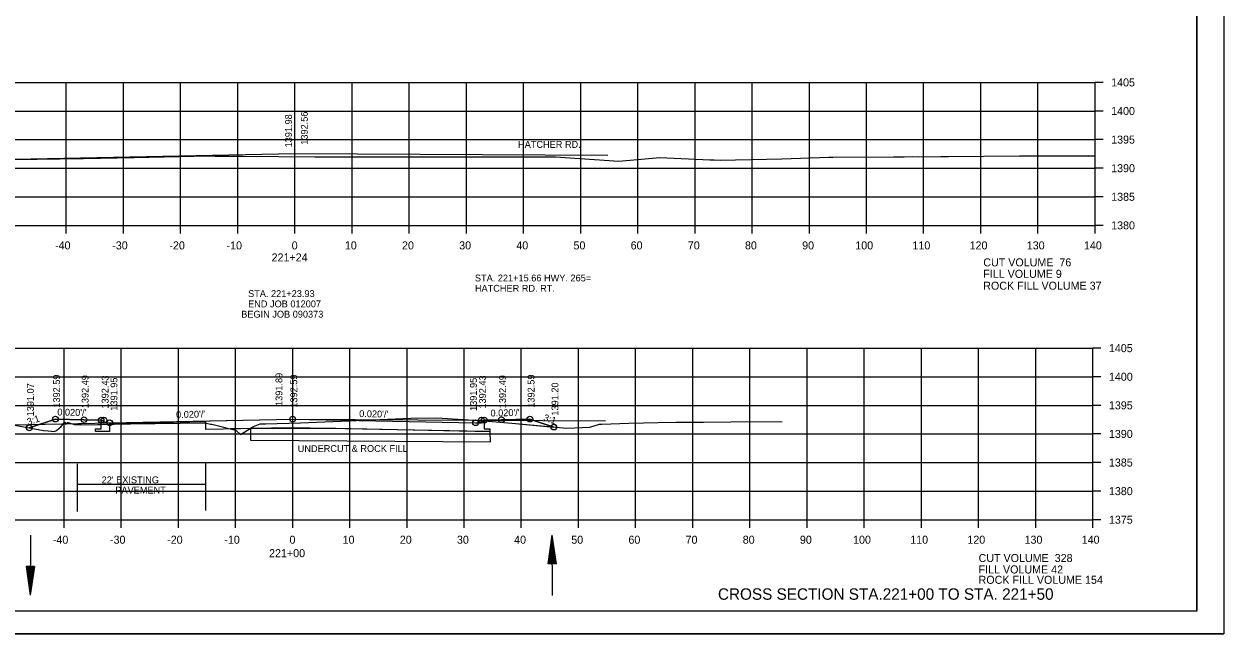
# Model space of a CAD drawing. Extents: x 1374311 to 1383814, y 384102 to 406278.
# Drawn here: x 1382593.1 to 1382803, y 406065.1 to 406171.8 of the extents above; entities that cross this region are included whole.
import ezdxf

# ---------------------------------------------------------------- set-up
doc = ezdxf.new("R2010")
doc.units = 0
for name, color, linetype in [('R_Axis', 7, 'Continuous'), ('R_Axis Annot', 7, 'Continuous'), ('R_Border', 7, 'Continuous'), ('R_Draft', 7, 'Continuous'), ('R_Exist Surface', 7, 'Continuous'), ('R_Fin Surface', 7, 'Continuous'), ('R_Grid', 7, 'Continuous'), ('R_MOT', 7, 'Continuous'), ('R_No Plot', 7, 'Continuous'), ('R_Water', 7, 'Continuous'), ('R_Xsect Elev', 7, 'Continuous'), ('R_Xsect Slope', 7, 'Continuous')]:
    doc.layers.add(name, color=color, linetype=linetype)

msp = doc.modelspace()

# ---------------------------------------------------------------- linework, layer by layer
at = {"layer": 'R_Axis'}
for p, q in [((1382780.46, 406136.55), (1382780.46, 406161.55)), ((1382781.86, 406161.55), (1382780.46, 406161.55)), ((1382781.86, 406156.55), (1382780.46, 406156.55)), ((1382781.86, 406151.55), (1382780.46, 406151.55)), ((1382781.86, 406146.55), (1382780.46, 406146.55)), ((1382781.86, 406141.55), (1382780.46, 406141.55)), ((1382500.46, 406136.55), (1382780.46, 406136.55)), ((1382600.46, 406135.15), (1382600.46, 406136.55)), ((1382610.46, 406135.15), (1382610.46, 406136.55)), ((1382620.46, 406135.15), (1382620.46, 406136.55)), ((1382630.46, 406135.15), (1382630.46, 406136.55)), ((1382640.46, 406135.15), (1382640.46, 406136.55)), ((1382650.46, 406135.15), (1382650.46, 406136.55)), ((1382660.46, 406135.15), (1382660.46, 406136.55)), ((1382670.46, 406135.15), (1382670.46, 406136.55)), ((1382680.46, 406135.15), (1382680.46, 406136.55)), ((1382690.46, 406135.15), (1382690.46, 406136.55)), ((1382700.46, 406135.15), (1382700.46, 406136.55)), ((1382710.46, 406135.15), (1382710.46, 406136.55)), ((1382720.46, 406135.15), (1382720.46, 406136.55)), ((1382730.46, 406135.15), (1382730.46, 406136.55)), ((1382740.46, 406135.15), (1382740.46, 406136.55)), ((1382750.46, 406135.15), (1382750.46, 406136.55)), ((1382760.46, 406135.15), (1382760.46, 406136.55)), ((1382770.46, 406135.15), (1382770.46, 406136.55)), ((1382780.46, 406135.15), (1382780.46, 406136.55)), ((1382781.86, 406136.55), (1382780.46, 406136.55)), ((1382780.07, 406085.08), (1382780.07, 406115.08)), ((1382781.47, 406115.08), (1382780.07, 406115.08)), ((1382781.47, 406110.08), (1382780.07, 406110.08)), ((1382781.47, 406105.08), (1382780.07, 406105.08)), ((1382781.47, 406100.08), (1382780.07, 406100.08)), ((1382781.47, 406095.08), (1382780.07, 406095.08)), ((1382781.47, 406090.08), (1382780.07, 406090.08)), ((1382500.07, 406085.08), (1382780.07, 406085.08)), ((1382600.07, 406083.68), (1382600.07, 406085.08)), ((1382610.07, 406083.68), (1382610.07, 406085.08)), ((1382620.07, 406083.68), (1382620.07, 406085.08)), ((1382630.07, 406083.68), (1382630.07, 406085.08)), ((1382640.07, 406083.68), (1382640.07, 406085.08)), ((1382650.07, 406083.68), (1382650.07, 406085.08)), ((1382660.07, 406083.68), (1382660.07, 406085.08)), ((1382670.07, 406083.68), (1382670.07, 406085.08)), ((1382680.07, 406083.68), (1382680.07, 406085.08)), ((1382690.07, 406083.68), (1382690.07, 406085.08)), ((1382700.07, 406083.68), (1382700.07, 406085.08)), ((1382710.07, 406083.68), (1382710.07, 406085.08)), ((1382720.07, 406083.68), (1382720.07, 406085.08)), ((1382730.07, 406083.68), (1382730.07, 406085.08)), ((1382740.07, 406083.68), (1382740.07, 406085.08)), ((1382750.07, 406083.68), (1382750.07, 406085.08)), ((1382760.07, 406083.68), (1382760.07, 406085.08)), ((1382770.07, 406083.68), (1382770.07, 406085.08)), ((1382780.07, 406083.68), (1382780.07, 406085.08)), ((1382781.47, 406085.08), (1382780.07, 406085.08))]:
    msp.add_line(p, q, dxfattribs=at)
at = {"layer": 'R_Border'}
for q in [(1382798.25, 406274.54), (1382482.07, 406069.08)]:
    msp.add_line((1382798.25, 406069.08), q, dxfattribs=at)
at = {"layer": 'R_Draft'}
for p, q in [((1382684.74, 406077.35), (1382685.48, 406082.35)), ((1382686.24, 406077.36), (1382685.48, 406082.35)), ((1382684.86, 406077.35), (1382685.48, 406081.52)), ((1382684.99, 406077.35), (1382685.48, 406080.66)), ((1382686.11, 406077.36), (1382685.48, 406081.52)), ((1382685.99, 406077.36), (1382685.48, 406080.66)), ((1382685.12, 406077.35), (1382685.48, 406079.83)), ((1382685.24, 406077.35), (1382685.49, 406078.98)), ((1382685.37, 406077.35), (1382685.49, 406078.14)), ((1382685.86, 406077.35), (1382685.48, 406079.83)), ((1382685.73, 406077.35), (1382685.49, 406078.98)), ((1382685.61, 406077.35), (1382685.49, 406078.14)), ((1382593.42, 406076.89), (1382594.16, 406071.89)), ((1382594.92, 406076.89), (1382593.42, 406076.89)), ((1382593.54, 406076.89), (1382594.16, 406072.73)), ((1382593.67, 406076.89), (1382594.16, 406073.59)), ((1382593.8, 406076.89), (1382594.16, 406074.42)), ((1382593.92, 406076.89), (1382594.16, 406075.27)), ((1382594.05, 406076.89), (1382594.17, 406076.1)), ((1382594.92, 406076.89), (1382594.16, 406071.89)), ((1382594.41, 406076.89), (1382594.16, 406075.27)), ((1382594.67, 406076.89), (1382594.16, 406073.59)), ((1382594.79, 406076.89), (1382594.16, 406072.73)), ((1382594.54, 406076.89), (1382594.16, 406074.42)), ((1382594.29, 406076.89), (1382594.17, 406076.1)), ((1382686.24, 406077.36), (1382684.74, 406077.35))]:
    msp.add_line(p, q, dxfattribs=at)
at = {"layer": 'R_Exist Surface'}
for points in [[(1382591.45, 406148.09), (1382599.36, 406148.21), (1382603.01, 406148.27), (1382603.48, 406148.27), (1382612.31, 406148.44), (1382625.45, 406148.69), (1382626.5, 406148.67), (1382631.29, 406148.66), (1382643.95, 406148.51), (1382648.76, 406148.53), (1382663.7, 406148.53), (1382666.37, 406148.53), (1382668.6, 406148.54), (1382684.81, 406148.53), (1382685.02, 406148.54), (1382686.03, 406148.53), (1382697.11, 406147.8), (1382704.33, 406148.45), (1382713.06, 406148.01), (1382713.82, 406148), (1382714.87, 406147.98), (1382725.63, 406148.21), (1382733.86, 406148.46), (1382734.23, 406148.47), (1382734.57, 406148.48), (1382745.18, 406148.51), (1382747.05, 406148.53), (1382748.42, 406148.57), (1382749.57, 406148.56), (1382753.44, 406148.58), (1382753.94, 406148.59), (1382754.81, 406148.6), (1382767.2, 406148.73), (1382769.53, 406148.7), (1382769.82, 406148.69), (1382780.46, 406148.72)], [(1382589.26, 406102.04), (1382596.49, 406100.67), (1382597.29, 406100.63), (1382598.36, 406100.5), (1382598.76, 406100.7), (1382599.57, 406101.37), (1382600.22, 406102.11), (1382600.27, 406102.06), (1382600.3, 406101.71), (1382600.65, 406102.07), (1382600.79, 406102.08), (1382601.9, 406101.71), (1382603, 406101.71), (1382603.11, 406101.66), (1382611.67, 406101.83), (1382624.73, 406102), (1382625.69, 406101.8), (1382625.9, 406101.76), (1382627.08, 406101.48), (1382629.86, 406100.78), (1382630.26, 406100.65), (1382630.92, 406100), (1382633.22, 406101.36), (1382634.39, 406101.82), (1382635.29, 406101.84), (1382641.45, 406102), (1382647.11, 406102.26), (1382649.83, 406102.37), (1382659.42, 406102.79), (1382660.74, 406102.84), (1382665.3, 406102.91), (1382673.56, 406102.38), (1382678.43, 406101.94), (1382688.06, 406101.07), (1382692.06, 406101.25), (1382693.73, 406101.79), (1382694.16, 406101.81), (1382698.89, 406101.96), (1382704.02, 406102.06), (1382707.18, 406102.11), (1382711.97, 406102.15), (1382716.72, 406102.18), (1382725.72, 406102.24)]]:
    msp.add_lwpolyline(points, dxfattribs=at)
at = {"layer": 'R_Fin Surface'}
for p, q in [((1382632.71, 406101.03), (1382632.68, 406098.99)), ((1382647.64, 406101.05), (1382632.71, 406101.03)), ((1382632.71, 406101.03), (1382632.71, 406101.03)), ((1382632.71, 406101.03), (1382632.71, 406101.03)), ((1382674.64, 406100.47), (1382647.64, 406101.05)), ((1382632.68, 406098.99), (1382632.79, 406098.99)), ((1382632.79, 406098.99), (1382674.7, 406098.7)), ((1382674.7, 406098.7), (1382674.64, 406100.47))]:
    msp.add_line(p, q, dxfattribs=at)
for points in [[(1382579.8, 406147.91), (1382640.46, 406149.12), (1382640.46, 406149.12), (1382695.18, 406148.84)], [(1382579.41, 406101.46), (1382640.07, 406102.67), (1382640.07, 406102.67), (1382694.8, 406102.39)], [(1382593.99, 406101.15), (1382598.56, 406102.67), (1382598.56, 406102.67), (1382598.56, 406102.67), (1382603.56, 406102.57), (1382606.56, 406102.51), (1382606.56, 406102.51), (1382607.06, 406102.51), (1382607.06, 406102.51), (1382607.07, 406102.01), (1382608.07, 406102.03), (1382608.07, 406102.03), (1382608.07, 406102.03), (1382640.07, 406102.67), (1382640.07, 406102.67), (1382672.07, 406102.03), (1382673.07, 406102.01), (1382673.07, 406102.01), (1382673.08, 406102.51), (1382673.58, 406102.51), (1382673.58, 406102.51), (1382676.58, 406102.57), (1382676.58, 406102.57), (1382676.58, 406102.57), (1382681.58, 406102.67), (1382681.58, 406102.67), (1382685.76, 406101.28)], [(1382673.58, 406102.51), (1382673.59, 406100.99), (1382674.59, 406100.98), (1382674.58, 406100.48), (1382673.58, 406100.5), (1382640.07, 406101.17), (1382624.87, 406100.85), (1382624.87, 406102.21), (1382608.02, 406101.86), (1382608.02, 406100.53), (1382606.56, 406100.5), (1382605.56, 406100.48), (1382605.57, 406100.98), (1382606.57, 406100.99), (1382606.56, 406102.51)]]:
    msp.add_lwpolyline(points, dxfattribs=at)
at = {"layer": 'R_Grid'}
for p, q in [((1382500.46, 406161.55), (1382780.46, 406161.55)), ((1382600.46, 406136.55), (1382600.46, 406161.55)), ((1382610.46, 406136.55), (1382610.46, 406161.55)), ((1382620.46, 406136.55), (1382620.46, 406161.55)), ((1382630.46, 406136.55), (1382630.46, 406161.55)), ((1382640.46, 406136.55), (1382640.46, 406161.55)), ((1382650.46, 406136.55), (1382650.46, 406161.55)), ((1382660.46, 406136.55), (1382660.46, 406161.55)), ((1382670.46, 406136.55), (1382670.46, 406161.55)), ((1382680.46, 406136.55), (1382680.46, 406161.55)), ((1382690.46, 406136.55), (1382690.46, 406161.55)), ((1382700.46, 406136.55), (1382700.46, 406161.55)), ((1382710.46, 406136.55), (1382710.46, 406161.55)), ((1382720.46, 406136.55), (1382720.46, 406161.55)), ((1382730.46, 406136.55), (1382730.46, 406161.55)), ((1382740.46, 406136.55), (1382740.46, 406161.55)), ((1382750.46, 406136.55), (1382750.46, 406161.55)), ((1382760.46, 406136.55), (1382760.46, 406161.55)), ((1382770.46, 406136.55), (1382770.46, 406161.55)), ((1382780.46, 406136.55), (1382780.46, 406161.55)), ((1382500.46, 406156.55), (1382780.46, 406156.55)), ((1382500.46, 406151.55), (1382780.46, 406151.55)), ((1382500.46, 406146.55), (1382780.46, 406146.55)), ((1382500.46, 406141.55), (1382780.46, 406141.55)), ((1382500.46, 406136.55), (1382780.46, 406136.55)), ((1382500.07, 406115.08), (1382780.07, 406115.08)), ((1382600.07, 406085.08), (1382600.07, 406115.08)), ((1382610.07, 406085.08), (1382610.07, 406115.08)), ((1382620.07, 406085.08), (1382620.07, 406115.08)), ((1382630.07, 406085.08), (1382630.07, 406115.08)), ((1382640.07, 406085.08), (1382640.07, 406115.08)), ((1382650.07, 406085.08), (1382650.07, 406115.08)), ((1382660.07, 406085.08), (1382660.07, 406115.08)), ((1382670.07, 406085.08), (1382670.07, 406115.08)), ((1382680.07, 406085.08), (1382680.07, 406115.08)), ((1382690.07, 406085.08), (1382690.07, 406115.08)), ((1382700.07, 406085.08), (1382700.07, 406115.08)), ((1382710.07, 406085.08), (1382710.07, 406115.08)), ((1382720.07, 406085.08), (1382720.07, 406115.08)), ((1382730.07, 406085.08), (1382730.07, 406115.08)), ((1382740.07, 406085.08), (1382740.07, 406115.08)), ((1382750.07, 406085.08), (1382750.07, 406115.08)), ((1382760.07, 406085.08), (1382760.07, 406115.08)), ((1382770.07, 406085.08), (1382770.07, 406115.08)), ((1382780.07, 406085.08), (1382780.07, 406115.08)), ((1382500.07, 406110.08), (1382780.07, 406110.08)), ((1382500.07, 406105.08), (1382780.07, 406105.08)), ((1382500.07, 406100.08), (1382780.07, 406100.08)), ((1382500.07, 406095.08), (1382780.07, 406095.08)), ((1382500.07, 406090.08), (1382780.07, 406090.08)), ((1382500.07, 406085.08), (1382780.07, 406085.08))]:
    msp.add_line(p, q, dxfattribs=at)
at = {"layer": 'R_No Plot'}
msp.add_line((1382469.67, 406065.1), (1382803, 406065.1), dxfattribs=at)
for points in [[(1382469.66, 406278.43), (1382803, 406278.43), (1382803, 406065.1), (1382469.66, 406065.1)], [(1382715.99, 406274.54), (1382715.99, 406264.66), (1382751.72, 406264.66), (1382751.72, 406261.74), (1382774.92, 406261.74), (1382774.92, 406237.41), (1382798.25, 406237.41), (1382798.25, 406069.08), (1382482.07, 406069.08), (1382482.07, 406274.54)], [(1382593.99, 406101.15), (1382596.49, 406100.67), (1382597.29, 406100.63), (1382598.36, 406100.5), (1382598.76, 406100.7), (1382599.57, 406101.37), (1382600.22, 406102.11), (1382600.27, 406102.06), (1382600.3, 406101.71), (1382600.65, 406102.07), (1382600.79, 406102.08), (1382601.9, 406101.71), (1382603, 406101.71), (1382603.11, 406101.66), (1382606.57, 406101.73), (1382606.56, 406102.51), (1382603.56, 406102.57), (1382598.56, 406102.67), (1382593.99, 406101.15)], [(1382629.17, 406100.95), (1382629.86, 406100.78), (1382630.26, 406100.65), (1382630.92, 406100), (1382632.64, 406101.02)], [(1382632.64, 406101.02), (1382633.22, 406101.36), (1382634.39, 406101.82), (1382635.29, 406101.84), (1382641.45, 406102), (1382647.11, 406102.26), (1382649.83, 406102.37), (1382659.42, 406102.79), (1382660.74, 406102.84), (1382665.3, 406102.91), (1382673.56, 406102.38), (1382673.58, 406102.38), (1382673.59, 406100.99), (1382674.59, 406100.98), (1382674.58, 406100.48), (1382673.58, 406100.5), (1382640.07, 406101.17)], [(1382673.58, 406102.38), (1382678.43, 406101.94), (1382685.76, 406101.28), (1382685.76, 406101.28), (1382681.58, 406102.67), (1382676.58, 406102.57), (1382673.58, 406102.51)]]:
    msp.add_lwpolyline(points, close=True, dxfattribs=at)
for centre in [(1382598.56, 406102.67), (1382598.56, 406102.67), (1382598.56, 406102.67), (1382603.56, 406102.57), (1382603.56, 406102.57), (1382603.56, 406102.57), (1382606.56, 406102.51), (1382606.56, 406102.51), (1382607.06, 406102.51), (1382607.06, 406102.51), (1382607.06, 406102.51), (1382640.07, 406102.67), (1382640.07, 406102.67), (1382640.07, 406102.67), (1382673.08, 406102.51), (1382673.08, 406102.51), (1382673.08, 406102.51), (1382673.58, 406102.51), (1382673.58, 406102.51), (1382676.58, 406102.57), (1382676.58, 406102.57), (1382676.58, 406102.57), (1382681.58, 406102.67), (1382681.58, 406102.67), (1382681.58, 406102.67), (1382593.99, 406101.15), (1382593.99, 406101.15), (1382593.99, 406101.15), (1382593.99, 406101.15), (1382593.99, 406101.15), (1382593.99, 406101.15), (1382608.07, 406102.03), (1382608.07, 406102.03), (1382608.07, 406102.03), (1382672.07, 406102.03), (1382672.07, 406102.03), (1382672.07, 406102.03), (1382685.76, 406101.28), (1382685.77, 406101.27), (1382685.77, 406101.27)]:
    msp.add_circle(centre, 0.5, dxfattribs=at)
at = {"layer": 'R_Water'}
for p, q in [((1382602.4, 406086.53), (1382602.4, 406094.85)), ((1382624.9, 406086.7), (1382624.9, 406095.02)), ((1382602.4, 406091.28), (1382624.9, 406091.28)), ((1382594.18, 406082.4), (1382594.16, 406071.89)), ((1382685.5, 406071.85), (1382685.48, 406082.35))]:
    msp.add_line(p, q, dxfattribs=at)

# ---------------------------------------------------------------- texts
at = {"layer": 'R_Axis Annot'}
for s, p in [('1405', (1382783.26, 406160.85)), ('1400', (1382783.26, 406155.85)), ('1395', (1382783.26, 406150.85)), ('1390', (1382783.26, 406145.85)), ('1385', (1382783.26, 406140.85)), ('1380', (1382783.26, 406135.85)), ('-40', (1382598.5, 406132.35)), ('-30', (1382608.5, 406132.35)), ('-20', (1382618.5, 406132.35)), ('-10', (1382628.5, 406132.35)), ('0', (1382639.9, 406132.35)), ('10', (1382649.2, 406132.35)), ('20', (1382659.2, 406132.35)), ('30', (1382669.2, 406132.35)), ('40', (1382679.2, 406132.35)), ('50', (1382689.2, 406132.35)), ('60', (1382699.2, 406132.35)), ('70', (1382709.2, 406132.35)), ('80', (1382719.2, 406132.35)), ('90', (1382729.2, 406132.35)), ('100', (1382738.5, 406132.35)), ('110', (1382748.5, 406132.35)), ('120', (1382758.5, 406132.35)), ('130', (1382768.5, 406132.35)), ('140', (1382778.5, 406132.35)), ('221+24', (1382636.38, 406130.25)), ('CUT VOLUME  76', (1382760.89, 406129.38)), ('FILL VOLUME 9', (1382760.89, 406127.38)), ('1405', (1382782.87, 406114.38)), ('1400', (1382782.87, 406109.38)), ('1395', (1382782.87, 406104.38)), ('1390', (1382782.87, 406099.38)), ('1385', (1382782.87, 406094.38)), ('1380', (1382782.87, 406089.38)), ('1375', (1382782.87, 406084.38)), ('-40', (1382598.11, 406080.88)), ('-30', (1382608.11, 406080.88)), ('-20', (1382618.11, 406080.88)), ('-10', (1382628.11, 406080.88)), ('0', (1382639.51, 406080.88)), ('10', (1382648.81, 406080.88)), ('20', (1382658.81, 406080.88)), ('30', (1382668.81, 406080.88)), ('40', (1382678.81, 406080.88)), ('50', (1382688.81, 406080.88)), ('60', (1382698.81, 406080.88)), ('70', (1382708.81, 406080.88)), ('80', (1382718.81, 406080.88)), ('90', (1382728.81, 406080.88)), ('100', (1382738.11, 406080.88)), ('110', (1382748.11, 406080.88)), ('120', (1382758.11, 406080.88)), ('130', (1382768.11, 406080.88)), ('140', (1382778.11, 406080.88)), ('221+00 ', (1382635.94, 406078.53)), ('CUT VOLUME  328', (1382760.07, 406077.68)), ('FILL VOLUME 42', (1382760.07, 406075.68))]:
    msp.add_text(s, height=1.4, dxfattribs=at).set_placement(p)
at = {"layer": 'R_Draft'}
msp.add_text('CROSS SECTION STA.221+00 TO STA. 221+50', height=2, dxfattribs=at).set_placement((1382714.47, 406071.08))
at = {"layer": 'R_Fin Surface'}
for s, p in [('ROCK FILL VOLUME 37', (1382760.88, 406125.3)), ('ROCK FILL VOLUME 154', (1382760.07, 406073.87))]:
    msp.add_text(s, height=1.4, dxfattribs=at).set_placement(p)
msp.add_text('UNDERCUT & ROCK FILL', height=1.2, rotation=0.0756, dxfattribs=at).set_placement((1382640.95, 406096.91))
at = {"layer": 'R_MOT'}
for s, p in [('STA. 221+15.66 HWY. 265=', (1382671.95, 406126.75)), ('HATCHER RD. RT.', (1382671.95, 406124.95))]:
    msp.add_text(s, height=1.2, dxfattribs=at).set_placement(p)
at = {"layer": 'R_Water'}
for s, p in [('HATCHER RD.', (1382679.5, 406150.11)), ('STA. 221+23.93 ', (1382632.27, 406124.02)), ('END JOB 012007', (1382632.27, 406122.22)), ('BEGIN JOB 090373', (1382631.07, 406120.42)), ("22' EXISTING ", (1382606.65, 406091.45)), ('PAVEMENT', (1382609.05, 406089.65))]:
    msp.add_text(s, height=1.2, dxfattribs=at).set_placement(p)
at = {"layer": 'R_Xsect Elev'}
for s, p in [('1391.98', (1382639.94, 406150.18)), ('1392.56', (1382642.71, 406150.65)), ('1392.59', (1382599.36, 406104.67)), ('1392.49', (1382604.36, 406104.57)), ('1392.43', (1382607.86, 406104.51)), ('1391.95', (1382609.4, 406104.14)), ('1391.89', (1382638.27, 406104.97)), ('1392.59', (1382640.87, 406104.67)), ('1391.95', (1382672.29, 406104.1)), ('1392.43', (1382673.88, 406104.51)), ('1392.49', (1382677.38, 406104.57)), ('1392.59', (1382682.38, 406104.67)), ('1391.07', (1382594.79, 406103.15)), ('1391.20', (1382686.56, 406103.28))]:
    msp.add_text(s, height=1.2, rotation=90, dxfattribs=at).set_placement(p)
at = {"layer": 'R_Xsect Slope'}
for s, rotation, p in [('3:1', 18.4349, (1382593.81, 406101.59)), ("0.020'/'", 358.8542, (1382598.88, 406103.31)), ("0.020'/'", 1.1458, (1382619.68, 406102.86)), ("0.020'/'", 358.8542, (1382651.7, 406103.04)), ("0.020'/'", 1.1458, (1382674.69, 406103.13)), ('3:1', 341.5651, (1382683.83, 406102.45))]:
    msp.add_text(s, height=1.2, rotation=rotation, dxfattribs=at).set_placement(p)

doc.saveas('drawing.dxf')
